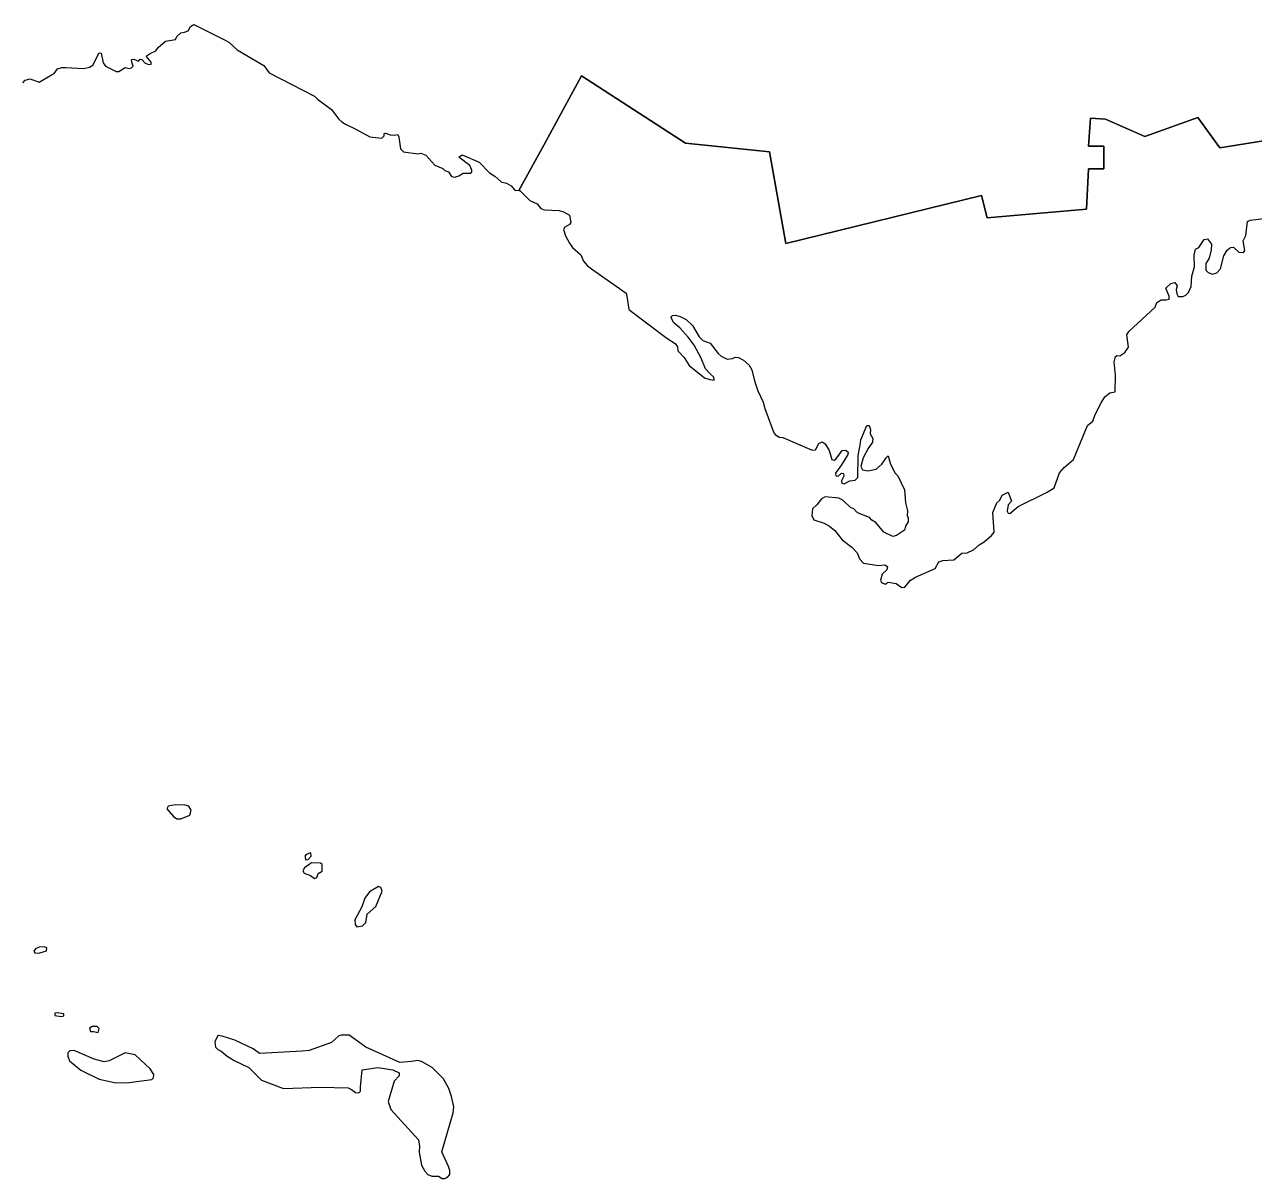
# Model space of a CAD drawing. Extents: x 369010 to 739155, y 6377141 to 6616555.
# Drawn here: x 439833 to 443226, y 6520723 to 6523908 of the extents above; entities that cross this region are included whole.
import ezdxf

# ---------------------------------------------------------------- set-up
doc = ezdxf.new("R2010")
doc.units = 0
doc.header["$LTSCALE"] = 40
doc.layers.add('1', color=7, linetype='Continuous', lineweight=13)

msp = doc.modelspace()

# ---------------------------------------------------------------- linework, layer by layer
at = {"layer": '1'}
for points in [[(439923.87, 6523785.31), (439935.79, 6523789.28), (439947.21, 6523789.45), (439996.69, 6523786.96), (440012.58, 6523790.11), (440021.35, 6523795.9), (440038.9, 6523829.83), (440044.36, 6523829), (440050.48, 6523802.52), (440056.27, 6523793.42), (440085.9, 6523778.03), (440093.84, 6523778.03), (440110.89, 6523789.45), (440122.31, 6523786.47), (440128.43, 6523788.45), (440133.4, 6523792.92), (440129.59, 6523803.68), (440128.76, 6523811.46), (440134.56, 6523812.62), (440147.96, 6523806.82), (440152.1, 6523812.12), (440157.4, 6523811.79), (440166.33, 6523801.69), (440176.76, 6523797.89), (440183.05, 6523798.71), (440183.21, 6523804.51), (440168.98, 6523820.4), (440180.24, 6523827.68), (440195.79, 6523835.12), (440202.25, 6523844.56), (440221.94, 6523861.77), (440249.75, 6523866.9), (440253.88, 6523875.18), (440264.81, 6523885.27), (440275.07, 6523886.93), (440285.33, 6523890.57), (440291.45, 6523902.82), (440300.72, 6523907.78), (440386.95, 6523864.58), (440397.05, 6523859.29), (440420.55, 6523837.94), (440493.87, 6523795.07), (440508.6, 6523775.05), (440634.21, 6523709.84), (440642.32, 6523702.39), (440680.72, 6523673.1), (440701.08, 6523646.95), (440708.86, 6523639.5), (440719.28, 6523632.88), (440748.25, 6523619.47), (440786.15, 6523598.29), (440819.41, 6523594.48), (440826.03, 6523600.61), (440826.36, 6523606.89), (440829.67, 6523608.38), (440842.42, 6523603.25), (440855.82, 6523602.76), (440863.44, 6523604.74), (440867.08, 6523596.63), (440871.21, 6523564.86), (440879.32, 6523556.91), (440918.88, 6523550.95), (440927.49, 6523552.61), (440940.89, 6523547.15), (440966.05, 6523519.51), (440988.06, 6523510.9), (440993.36, 6523505.28), (441003.62, 6523501.14), (441012.22, 6523488.06), (441021.66, 6523486.41), (441032.08, 6523490.05), (441044, 6523497.33), (441065.19, 6523497.83), (441068.33, 6523501.47), (441068, 6523506.43), (441062.37, 6523518.52), (441032.75, 6523541.52), (441041.85, 6523548.14), (441088.52, 6523528.45), (441116.82, 6523498.66), (441131.55, 6523489.22), (441149.1, 6523473.83), (441163.66, 6523470.35), (441176.4, 6523463.07), (441186.5, 6523450.82), (441197.92, 6523449.67), (441197.92, 6523449.83), (441266.6, 6523575.12), (441371.37, 6523766.77), (441658.52, 6523580.58), (441890.39, 6523556.91), (441935.24, 6523303.69), (442475.44, 6523435.6), (442491.33, 6523374.86), (442765.41, 6523398.69), (442770.7, 6523509.41), (442812.91, 6523509.41), (442812.91, 6523572.64), (442770.7, 6523572.64), (442776, 6523649.1)], [(439828.87, 6523746.58), (439834.5, 6523754.36), (439848.57, 6523758.33), (439873.72, 6523748.57), (439907.15, 6523769.42), (439914.77, 6523773.06), (439923.87, 6523785.31)], [(443460.03, 6523619.97), (443133.32, 6523567.17), (443072.75, 6523651.58), (442926.11, 6523599.12), (442818.2, 6523646.45), (442776, 6523649.1), (442770.7, 6523572.64), (442812.91, 6523572.64), (442812.91, 6523509.41), (442770.7, 6523509.41), (442765.41, 6523398.69), (442491.33, 6523374.86), (442475.44, 6523435.6), (441935.24, 6523303.69), (441890.39, 6523556.91), (441658.52, 6523580.58), (441371.37, 6523766.77), (441266.6, 6523575.12), (441197.92, 6523449.83), (441197.92, 6523449.67)], [(442776, 6523649.1), (442818.2, 6523646.45), (442926.11, 6523599.12), (443072.75, 6523651.58), (443133.32, 6523567.17), (443460.03, 6523619.97)], [(441197.92, 6523449.67), (441201.06, 6523449.5), (441228.54, 6523422.69), (441248.56, 6523412.76), (441258.66, 6523400.51), (441269.09, 6523396.21), (441309.14, 6523394.39), (441321.39, 6523391.24), (441337.44, 6523381.48), (441341.41, 6523361.78), (441338.1, 6523356.16), (441324.86, 6523348.87), (441320.89, 6523342.25), (441326.85, 6523324.71), (441337.94, 6523304.19), (441346.05, 6523292.11), (441369.38, 6523272.08), (441376.66, 6523255.2), (441387.26, 6523242.29), (441398.18, 6523233.52), (441494.01, 6523166.32), (441497.15, 6523152.42), (441501.78, 6523121.64), (441606.88, 6523042.2), (441629.88, 6523027.47), (441635.68, 6523018.53), (441637, 6523007.44), (441654.38, 6522988.74), (441668.28, 6522967.06), (441710.82, 6522932.96), (441725.05, 6522928.16), (441737.46, 6522926.18), (441736.47, 6522934.62), (441725.88, 6522943.72), (441713.63, 6522957.95), (441701.05, 6522987.08), (441682.35, 6523022.83), (441665.63, 6523045.34), (441642.3, 6523070.66), (441625.75, 6523085.06), (441617.8, 6523100.12), (441621.94, 6523104.59), (441630.88, 6523105.42), (441643.46, 6523101.78), (441659.84, 6523093.5), (441677.38, 6523076.95), (441695.59, 6523045.84), (441706.02, 6523036.07), (441726.21, 6523028.29), (441748.22, 6522999.99), (441756.83, 6522992.21), (441773.21, 6522984.6), (441787.94, 6522986.25), (441795.06, 6522989.9), (441804.66, 6522989.07), (441818.56, 6522981.29), (441834.12, 6522967.88), (441841.07, 6522954.81), (441848.52, 6522924.52), (441857.95, 6522896.72), (441872.68, 6522865.27), (441877.15, 6522848.56), (441901.81, 6522781.2), (441906.44, 6522775.07), (441917.53, 6522769.28), (441926.8, 6522767.79), (442007.57, 6522732.7), (442016.83, 6522733.86), (442025.94, 6522751.4), (442035.37, 6522756.2), (442043.48, 6522751.07), (442054.4, 6522732.54), (442062.51, 6522707.22), (442068.97, 6522705.56), (442073.1, 6522708.21), (442086.18, 6522725.75), (442090.98, 6522731.88), (442101.24, 6522733.03), (442106.87, 6522727.41), (442106.04, 6522720.79), (442089.32, 6522692.65), (442072.11, 6522669.65), (442073.44, 6522662.03), (442079.56, 6522661.04), (442088.5, 6522669.65), (442094.79, 6522668.98), (442095.61, 6522661.21), (442088.99, 6522648.46), (442089.49, 6522641.84), (442096.44, 6522640.35), (442112.33, 6522648.13), (442127.06, 6522650.45), (442134.01, 6522657.89), (442134.84, 6522718.3), (442140.3, 6522746.94), (442142.29, 6522761.83), (442158.84, 6522801.39), (442165.12, 6522800.89), (442168.6, 6522790.63), (442167.61, 6522778.05)], [(442845.18, 6522991.22), (442850.15, 6522994.7), (442857.43, 6522993.7), (442871, 6523002.97), (442881.1, 6523017.54), (442877.12, 6523051.3), (442882.58, 6523061.06), (442955.24, 6523127.43), (442959.54, 6523140.5), (442971.29, 6523148.28), (442985.53, 6523148.28), (442993.31, 6523150.27), (442993.31, 6523158.05), (442984.2, 6523180.06), (442997.94, 6523192.8), (443009.2, 6523196.11), (443015.48, 6523186.35), (443013, 6523176.58), (443014.49, 6523165), (443018.46, 6523157.55), (443031.54, 6523157.05), (443039.81, 6523161.03), (443046.76, 6523168.31), (443054.54, 6523184.86), (443056.36, 6523213.66), (443063.32, 6523239.14), (443062.82, 6523271.25), (443066.63, 6523287.47), (443075.4, 6523292.27), (443090.62, 6523314.78), (443099.89, 6523316.27), (443110.15, 6523301.54), (443109.16, 6523286.48), (443103.7, 6523262.98), (443094.93, 6523247.92), (443094.93, 6523230.37), (443101.38, 6523223.92), (443113.46, 6523218.62), (443125.71, 6523222.43), (443134.98, 6523233.19), (443144.74, 6523269.76), (443153.85, 6523285.49), (443162.62, 6523292.77), (443171.39, 6523293.76), (443186.45, 6523280.02), (443199.19, 6523279.03), (443203, 6523284), (443198.2, 6523310.81), (443205.48, 6523325.54), (443209.95, 6523363.93), (443217.23, 6523368.4), (443271.85, 6523374.69)], [(442167.61, 6522778.05), (442175.39, 6522765.8), (442174.89, 6522755.54), (442162.15, 6522737.5), (442148.74, 6522712.18), (442142.45, 6522688.18), (442146.92, 6522678.91), (442161.98, 6522676.43), (442184.82, 6522680.9), (442200.54, 6522694.64), (442212.29, 6522711.68), (442218.09, 6522717.97), (442222.89, 6522696.95), (442236.62, 6522670.64), (442244.9, 6522661.87), (442262.44, 6522623.3), (442265.42, 6522587.72), (442271.21, 6522565.71), (442270.22, 6522553.13), (442273.2, 6522546.18), (442273.2, 6522534.93), (442265.92, 6522523.34), (442262.94, 6522512.58), (442240.59, 6522497.36), (442230.83, 6522494.54), (442205.34, 6522507.12), (442183.5, 6522533.6), (442172.74, 6522539.89), (442166.28, 6522547.67), (442137.82, 6522558.26), (442131.36, 6522561.9), (442123.09, 6522570.84), (442113.98, 6522575.31), (442092.47, 6522595), (442081.71, 6522600.8), (442043.64, 6522604.27), (442033.88, 6522599.14), (442021.14, 6522581.93), (442008.89, 6522571.01), (442006.57, 6522552.97), (442012.7, 6522540.72), (442041.16, 6522531.78), (442056.22, 6522523.17), (442070.29, 6522511.75), (442090.32, 6522485.44), (442117.29, 6522465.25), (442132.02, 6522449.69), (442138.81, 6522432.98), (442149.24, 6522421.39), (442190.78, 6522414.44), (442208.32, 6522416.92), (442216.1, 6522412.12), (442214.11, 6522403.18), (442201.04, 6522391.1), (442196.57, 6522374.06), (442199.55, 6522368.1), (442209.81, 6522363.3), (442217.59, 6522368.59), (442240.1, 6522365.12), (442255.66, 6522354.03), (442263.43, 6522355.02), (442278.66, 6522373.56), (442293.22, 6522382.83), (442347.34, 6522406.16), (442357.61, 6522425.2), (442368.86, 6522428.67), (442398.65, 6522430.16), (442421.33, 6522448.7), (442435.89, 6522450.19), (442453.43, 6522457.97), (442468.82, 6522472.03), (442482.56, 6522480.31), (442502.92, 6522497.85), (442510.37, 6522506.79), (442506.39, 6522561.41), (442518.14, 6522588.22), (442525.92, 6522595.5), (442532.21, 6522608.74), (442548.93, 6522617.51), (442558.53, 6522592.52), (442549.26, 6522581.93), (442545.95, 6522564.72), (442549.26, 6522558.92), (442553.73, 6522558.43), (442576.4, 6522577.46), (442656.34, 6522617.02), (442675.87, 6522629.59), (442691.1, 6522670.14), (442703.67, 6522685.37), (442729.33, 6522707.22), (442768.39, 6522801.39), (442782.95, 6522813.63), (442788.91, 6522831.67), (442805.96, 6522863.45), (442816.38, 6522880.5), (442830.12, 6522891.75), (442844.19, 6522894.57), (442845.18, 6522939.91), (442841.87, 6522976.66), (442845.18, 6522991.22)]]:
    msp.add_lwpolyline(points, dxfattribs=at)
for points in [[(440253.39, 6521716.01), (440265.14, 6521716.01), (440289.3, 6521725.78), (440293.27, 6521739.51), (440286.82, 6521750.6), (440276.72, 6521753.75), (440250.24, 6521754.24), (440229.72, 6521750.93), (440225.75, 6521743.15), (440244.12, 6521721.64)], [(440633.88, 6521550.51), (440640.34, 6521553.49), (440643.98, 6521564.41), (440654.57, 6521571.36), (440654.9, 6521589.57), (440650.6, 6521593.7), (440625.11, 6521594.2), (440606.57, 6521579.97), (440601.61, 6521572.19), (440605.25, 6521565.57), (440622.46, 6521558.78)], [(440623.95, 6521621.51), (440610.55, 6521616.87), (440606.9, 6521612.74), (440610.21, 6521602.64), (440616.67, 6521603.47), (440624.28, 6521612.74)], [(440810.47, 6521528.66), (440785.65, 6521513.77), (440773.07, 6521497.05), (440764.13, 6521473.05), (440744.94, 6521437.14), (440746.09, 6521424.06), (440751.06, 6521417.44), (440766.45, 6521419.93), (440775.39, 6521429.86), (440779.53, 6521452.53), (440803.19, 6521473.88), (440821.07, 6521516.25), (440817.09, 6521526.34)], [(439873.39, 6521361.83), (439863.13, 6521356.7), (439858.66, 6521350.41), (439861.97, 6521345.94), (439872.56, 6521345.12), (439894.08, 6521350.91), (439894.41, 6521359.85), (439888.45, 6521362.66)], [(439934.46, 6521170.18), (439941.41, 6521172.17), (439941.41, 6521177.79), (439923.54, 6521179.94), (439916.92, 6521178.95), (439916.59, 6521172.99)], [(440034.1, 6521142.71), (440020.03, 6521142.37), (440012.91, 6521137.41), (440015.56, 6521128.47), (440024, 6521128.47), (440036.25, 6521125.99), (440039.39, 6521137.08)], [(440547.99, 6520971.57), (440649.94, 6520974.55), (440727.06, 6520973.06), (440736.33, 6520968.93), (440747.09, 6520959.82), (440756.35, 6520959.16), (440760.99, 6520963.96), (440760.66, 6520975.22), (440765.79, 6521022.72), (440808.82, 6521028.84), (440849.7, 6521022.38), (440867.57, 6521014.44), (440867.41, 6521006), (440853.51, 6520991.93), (440836.96, 6520935.83), (440844.57, 6520913.65), (440920.7, 6520830.07), (440923.51, 6520811.86), (440923.02, 6520795.15), (440929.47, 6520759.73), (440938.24, 6520743.18), (440947.02, 6520733.75), (440957.44, 6520729.44), (440975.81, 6520728.95), (440985.91, 6520723.15), (440994.02, 6520723.15), (441001.47, 6520726.63), (441007.76, 6520733.75), (441007.09, 6520744.83), (441003.78, 6520755.76), (440985.25, 6520796.31), (441016.53, 6520904.21), (441018.35, 6520920.76), (441012.39, 6520949.56), (441004.45, 6520971.08), (440990.21, 6520997.56), (440958.6, 6521028.84), (440929.14, 6521045.39), (440918.88, 6521048.53), (440901.34, 6521045.39), (440869.06, 6521042.74), (440775.88, 6521084.94), (440729.21, 6521118.21), (440708.19, 6521118.87), (440701.24, 6521116.72), (440680.89, 6521098.68), (440618.82, 6521076.5), (440599.46, 6521074.02), (440482.28, 6521067.9), (440464.74, 6521080.81), (440413.6, 6521104.81), (440378.51, 6521115.56), (440367.09, 6521117.38), (440358.98, 6521099.84), (440359.97, 6521085.28), (440366.59, 6521078.66), (440375.86, 6521074.19), (440392.41, 6521060.28), (440412.27, 6521048.87), (440452.16, 6521029.67), (440487.25, 6520994.75)], [(440114.53, 6520987.13), (440184.37, 6520996.07), (440189.67, 6521001.03), (440190, 6521009.64), (440179.9, 6521025.36), (440138.69, 6521064.09), (440110.72, 6521069.55), (440066.37, 6521047.38), (440053.29, 6521044.56), (440025.49, 6521052.01), (439970.05, 6521076.34), (439957.8, 6521075.18), (439952.83, 6521069.72), (439952.5, 6521060.12), (439957.47, 6521047.87), (439988.58, 6521021.72), (440039.56, 6520996.9), (440081.26, 6520987.63)]]:
    msp.add_lwpolyline(points, close=True, dxfattribs=at)

doc.saveas('drawing.dxf')
